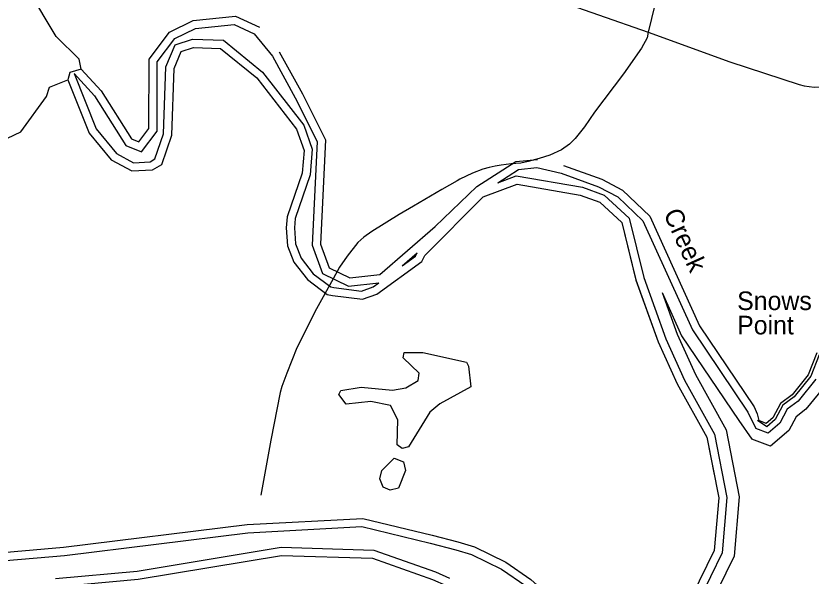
# Model space of a CAD drawing. Extents: x 2104537 to 2336408, y 34176 to 229611.
# Drawn here: x 2305585 to 2312000, y 79586 to 84107 of the extents above; entities that cross this region are included whole.
import ezdxf

# ---------------------------------------------------------------- set-up
doc = ezdxf.new("R2010")
doc.units = 0
for name, color, linetype in [('Exist Hydrographic Buffer Line', 7, 'Continuous'), ('Exist Hydrographic Creek Single Shore', 7, 'Continuous'), ('Exist Hydrographic Point Label', 7, 'Continuous'), ('Exist Hydrographic Pond Under 1500 Sq Ft', 7, 'Continuous'), ('Exist Hydrographic River Shore', 7, 'Continuous'), ('Exist Hydrographic River Shore Label', 7, 'Continuous'), ('Exist Maritime Ferry Route', 7, 'Continuous'), ('Exist Road Non-System Type 51', 7, 'Continuous')]:
    doc.layers.add(name, color=color, linetype=linetype)

msp = doc.modelspace()

# ---------------------------------------------------------------- linework, layer by layer
at = {"layer": 'Exist Hydrographic Buffer Line'}
for p, q in [((2307507.6, 83962.6), (2307654.4, 83781.7)), ((2309788.7, 82882.4), (2309983.5, 82838.1))]:
    msp.add_line(p, q, dxfattribs=at)
for points in [[(2306054.4, 83641.4), (2306219.8, 83462.4), (2306472.9, 83062.2), (2306598.1, 83011.5), (2306723.5, 83177.3), (2306725.5, 83735.5), (2306868.1, 83925.2), (2307033.4, 84006.1), (2307344.6, 84039.3), (2307507.6, 83962.6)], [(2306054.4, 83641.4), (2306232.2, 83194.5), (2306395.4, 82996.3), (2306534.5, 82922.5), (2306667.9, 82930.4), (2306707.1, 82952.8), (2306776.9, 83156.3), (2306795.8, 83697.5), (2306868.9, 83872.9), (2307008.5, 83919.6), (2307258.4, 83910.5), (2307575.2, 83654.1), (2307907.5, 83225.5), (2307975.4, 83030.9), (2307959.8, 82823.6)], [(2307654.4, 83781.7), (2307838, 83447.3), (2308016.7, 83093.7), (2307975.9, 82256.1), (2308058.5, 82027.8), (2308267.3, 81925.8), (2308511.9, 81952.2)], [(2309473.1, 82760.3), (2309640.3, 82868.2), (2309788.7, 82882.4)], [(2307959.8, 82823.6), (2307838.9, 82471.3), (2307832.1, 82395.5)], [(2309983.5, 82838.1), (2310284.7, 82728.4), (2310440.7, 82646.2), (2310643.8, 82453.2), (2311041.9, 81573.1), (2311490.8, 80907.8), (2311553, 80776.4)], [(2309473.1, 82760.3), (2309622, 82816.2), (2310155, 82724), (2310331.1, 82661.5), (2310532.5, 82475.2), (2310649.3, 81994.6), (2310828.3, 81502), (2310979.1, 81168.1), (2311220.7, 80731), (2311321.5, 80220.9)], [(2307832.1, 82395.5), (2307841.1, 82266.7), (2307885.8, 82152.4), (2307983.8, 82026.6), (2308124.8, 81919.3), (2308149.6, 81914.4)], [(2308700.8, 82089.4), (2308808.7, 82167.8), (2308822.4, 82195.3)], [(2308700.8, 82089.4), (2308822.4, 82195.3)], [(2308149.6, 81914.4), (2308373.1, 81886.7), (2308466.6, 81919.2), (2308511.9, 81952.2)], [(2312037.3, 81175.1), (2311894.5, 80998.6), (2311807.6, 80933.5), (2311747.2, 80820.1), (2311652.7, 80739), (2311553, 80776.4)], [(2312117.7, 81128.4), (2311958.7, 80932), (2311879.1, 80872.2), (2311820.2, 80761.7), (2311671.2, 80633.9), (2311520.7, 80690.4)], [(2311321.5, 80220.9), (2311282.4, 79773.9), (2311093.7, 79385.9), (2310527, 78787.4), (2310375.1, 78709.4)], [(2311420.7, 80226.3), (2311378.9, 79747.2), (2311175.6, 79329.2), (2310586.9, 78707.5), (2310397.9, 78610.5)], [(2304212.1, 79601.9), (2304422.6, 79642.9), (2304774.5, 79649.5), (2305976.8, 79752.8), (2307455.9, 79935.7), (2308377, 79984.9), (2308927.1, 79851.8), (2309133.4, 79798.2)], [(2305903.2, 79566.5), (2306563.7, 79624.7), (2307723.7, 79818.5), (2308473.4, 79794.4), (2308970.4, 79618.9), (2309082.8, 79569.1)], [(2309133.4, 79798.2), (2309261.1, 79759.3), (2309502.9, 79642.3), (2309697.4, 79507.8), (2310141.1, 79111.5), (2310320.8, 78817.6), (2310375.1, 78709.4)]]:
    msp.add_lwpolyline(points, dxfattribs=at)
at = {"layer": 'Exist Hydrographic Creek Single Shore'}
for points in [[(2306111.1, 83676.7), (2306094.1, 83758.1), (2305909.1, 83941.2), (2305688.1, 84313.2), (2305729.1, 84380.5), (2305812.1, 84406.7), (2305979, 84390.3), (2306197, 84261.1), (2306329, 84371.3), (2306328, 84463.1), (2305839, 85014.9), (2305845.9, 85107.1), (2306036, 85282), (2306185.1, 85392.9), (2306267.9, 85412.6), (2306324.9, 85510), (2306322.1, 85811.8), (2306371.1, 85879.4), (2306422.8, 85882.9)], [(2306111.2, 83676.6), (2306272.2, 83502.4), (2306517.3, 83115), (2306576.3, 83091.1), (2306658.1, 83199.3), (2306660.2, 83757.4), (2306825.2, 83977.2), (2307015.1, 84070), (2307356.1, 84106.4), (2307549.3, 84015.5)], [(2306004.2, 83590.4), (2306175.2, 83160.6), (2306353.2, 82944.4), (2306520.1, 82855.8), (2306687.3, 82865.7), (2306761.3, 82908), (2306842.3, 83144.2), (2306861.1, 83683.2), (2306918.1, 83820), (2307018.2, 83853.5), (2307234.3, 83845.6), (2307528.2, 83607.8), (2307849.3, 83193.7), (2307909.2, 83022.1), (2307895.2, 82837.8)], [(2307709, 83818.4), (2307896.1, 83477.9), (2308083.1, 83107.9), (2308042.1, 82266), (2308111.2, 82075.1), (2308279.1, 81993.1), (2308520, 82019), (2308966, 82407.4), (2309304.1, 82729.2), (2309618.1, 82932), (2309793, 82948.7)], [(2307709.2, 83818.3), (2307896.3, 83477.8), (2308083.3, 83107.8), (2308042.3, 82265.9), (2308111.4, 82075), (2308279.3, 81993), (2308520.2, 82018.9), (2308966.2, 82407.3), (2309304.4, 82729.1), (2309618.3, 82931.9), (2309793.2, 82948.6)], [(2304560.1, 83542.3), (2304654, 83645.6), (2304742.8, 83660.2), (2304812.1, 83671.5), (2304962, 83631.5), (2305021, 83574.7), (2305225, 83225), (2305351, 83134.8), (2305518.1, 83121.7), (2305625.1, 83171.9), (2305831, 83455.7), (2305855, 83532.1), (2306004, 83590.5)], [(2306111.1, 83676.7), (2306020, 83650.2), (2306004, 83590.5)], [(2306111.2, 83676.6), (2306020.2, 83650.1), (2306004.2, 83590.4)], [(2310002.4, 82901.1), (2310311.4, 82788.5), (2310479.3, 82700), (2310698.3, 82492), (2311099.4, 81605.2), (2311539.5, 80952.9), (2311563.8, 80894.8), (2311577.2, 80840.9)], [(2307895.2, 82837.8), (2307774.3, 82485.1), (2307766.3, 82396.2)], [(2308885, 82174.5), (2309355, 82645.9), (2309628.1, 82748.6), (2310138.1, 82660.4), (2310296.2, 82604.2), (2310473.2, 82440.5), (2310586.1, 81975.7), (2310767.2, 81477.3), (2310920.2, 81138.8), (2311158, 80708.3), (2311217.7, 80406)], [(2308885.2, 82174.4), (2309355.2, 82645.8), (2309628.4, 82748.5), (2310138.3, 82660.3), (2310296.4, 82604.1), (2310473.4, 82440.5), (2310586.4, 81975.6), (2310767.4, 81477.2), (2310920.4, 81138.7), (2311158.3, 80708.2), (2311255.5, 80216.4)], [(2307766.3, 82396.2), (2307776.3, 82252.2), (2307828.2, 82119.6), (2307937.3, 81979.5), (2308097.2, 81857.9), (2308139.3, 81849.6)], [(2308139.3, 81849.6), (2308380.2, 81819.7), (2308497.3, 81860.4), (2308860.2, 82124.2), (2308885.2, 82174.4)]]:
    msp.add_lwpolyline(points, dxfattribs=at)
at = {"layer": 'Exist Hydrographic Pond Under 1500 Sq Ft'}
msp.add_line((2309236.1, 81279.2), (2309254.1, 81112.5), dxfattribs=at)
for points in [[(2309254.1, 81112.5), (2309006, 80974.8), (2308923.2, 80909.1), (2308752.1, 80630), (2308702.1, 80614.9), (2308660.1, 80646), (2308666, 80846.5), (2308606.2, 80962.3), (2308448.1, 80995.5), (2308248.1, 80974.5), (2308189.1, 81050.9), (2308205.1, 81084.3), (2308371.2, 81110.6), (2308622.1, 81087.6), (2308730, 81105), (2308829, 81164.7), (2308837, 81224.1), (2308710.1, 81347.2), (2308718.1, 81390.1)], [(2308718.1, 81390.1), (2308868, 81389.5), (2309219.1, 81311.3), (2309236.1, 81279.2)], [(2308729.2, 80438.7), (2308672.2, 80295.3), (2308605.1, 80279.6), (2308547.1, 80303.6), (2308521.1, 80371.5), (2308537, 80437.7), (2308636.1, 80536.8), (2308711.1, 80507), (2308729.2, 80438.7)]]:
    msp.add_lwpolyline(points, dxfattribs=at)
at = {"layer": 'Exist Hydrographic River Shore'}
for points in [[(2310797.9, 81873.8), (2310919.5, 81539.1), (2311067.2, 81212.2), (2311314.2, 80765.2), (2311420.7, 80226.3)], [(2310797.9, 81873.8), (2310955.7, 81524.9), (2311417.7, 80840.2), (2311520.7, 80690.4)], [(2312046.2, 81387.1), (2311977, 81210.2), (2311846.3, 81048.6), (2311754, 80979.4), (2311692.5, 80864), (2311638.7, 80817.8), (2311577.2, 80840.9)], [(2311255.2, 80216.5), (2311218.1, 79791.7), (2311039.1, 79423.6), (2310487.1, 78840.6), (2310404, 78798)], [(2304197.9, 79666), (2304415.7, 79708.4), (2304771.1, 79715.1), (2305970, 79818.1), (2307450.1, 80001.1), (2308383.1, 80050.9), (2308943.1, 79915.4), (2309151.2, 79861.3)], [(2309151.2, 79861.3), (2309285.1, 79820.6), (2309536.1, 79699.2), (2309738, 79559.4), (2310192, 79153.9), (2310378.2, 78849.5), (2310404, 78798)], [(2305898, 79500.2), (2306572, 79559.6), (2307728.1, 79752.8), (2308461.2, 79729.1), (2308946.1, 79557.9), (2309055, 79509.6)]]:
    msp.add_lwpolyline(points, dxfattribs=at)
at = {"layer": 'Exist Maritime Ferry Route'}
msp.add_lwpolyline([(2312064.6, 81371.2), (2311997.1, 81198.5), (2311862.4, 81032), (2311771.9, 80964.1), (2311710.8, 80849.4), (2311643.4, 80791.6), (2311567.6, 80842.8)], dxfattribs=at)
at = {"layer": 'Exist Road Non-System Type 51'}
msp.add_line((2308878, 84609.8), (2310685.1, 83976), dxfattribs=at)
for points in [[(2312224.1, 85961.1), (2312149.6, 85881.8), (2312101.7, 85839.6), (2312060, 85807.1), (2311153.6, 85264), (2311042.1, 85177.2), (2310994.6, 85118.5), (2310961.1, 85060.4), (2310919.8, 84958), (2310906.4, 84916.2), (2310766.5, 84309), (2310685.1, 83976)], [(2310685.1, 83976), (2310676.4, 83930), (2310630.5, 83845.8), (2310487, 83638.7), (2310253.4, 83329.2), (2310171.4, 83211.1), (2310097.6, 83118.9), (2310051.5, 83070.8), (2309985.7, 83026.5), (2309891.9, 82982.5), (2309807.6, 82956.2), (2309717.6, 82931.9), (2309657.1, 82919.1), (2309579.9, 82913.7), (2309498.5, 82903.3), (2309451.2, 82895.8), (2309403.8, 82884.8), (2309351.5, 82869.3), (2309267.8, 82837.1), (2309167.5, 82790.8), (2309143.6, 82774.8), (2309019.9, 82706.6), (2308793.8, 82571.9), (2308676, 82505.6), (2308456.3, 82367.3), (2308392.1, 82321.1), (2308344.2, 82278.9), (2308258.3, 82168.8), (2308194.6, 82078.7), (2308129.8, 81960.9)], [(2310685.1, 83976), (2311345.4, 83735.5), (2311904.9, 83553.7), (2311942.8, 83542.1), (2312025.3, 83530.9), (2312077, 83535.2)], [(2308129.8, 81960.9), (2308010.5, 81743.9), (2307850.3, 81429.1), (2307770.1, 81223.7), (2307730, 81115.8), (2307716.1, 81067.7), (2307640.7, 80681.7), (2307561.7, 80239.8)]]:
    msp.add_lwpolyline(points, dxfattribs=at)

# ---------------------------------------------------------------- texts
at = {"layer": 'Exist Hydrographic Point Label'}
for s, p in [('Snows', (2311403.5, 81733)), ('Point', (2311403.5, 81536.7))]:
    msp.add_text(s, height=150, dxfattribs=at).set_placement(p)
at = {"layer": 'Exist Hydrographic River Shore Label'}
msp.add_text('Creek', height=150, rotation=294.33772, dxfattribs=at).set_placement((2310805.7, 82512.3))

doc.saveas('drawing.dxf')
